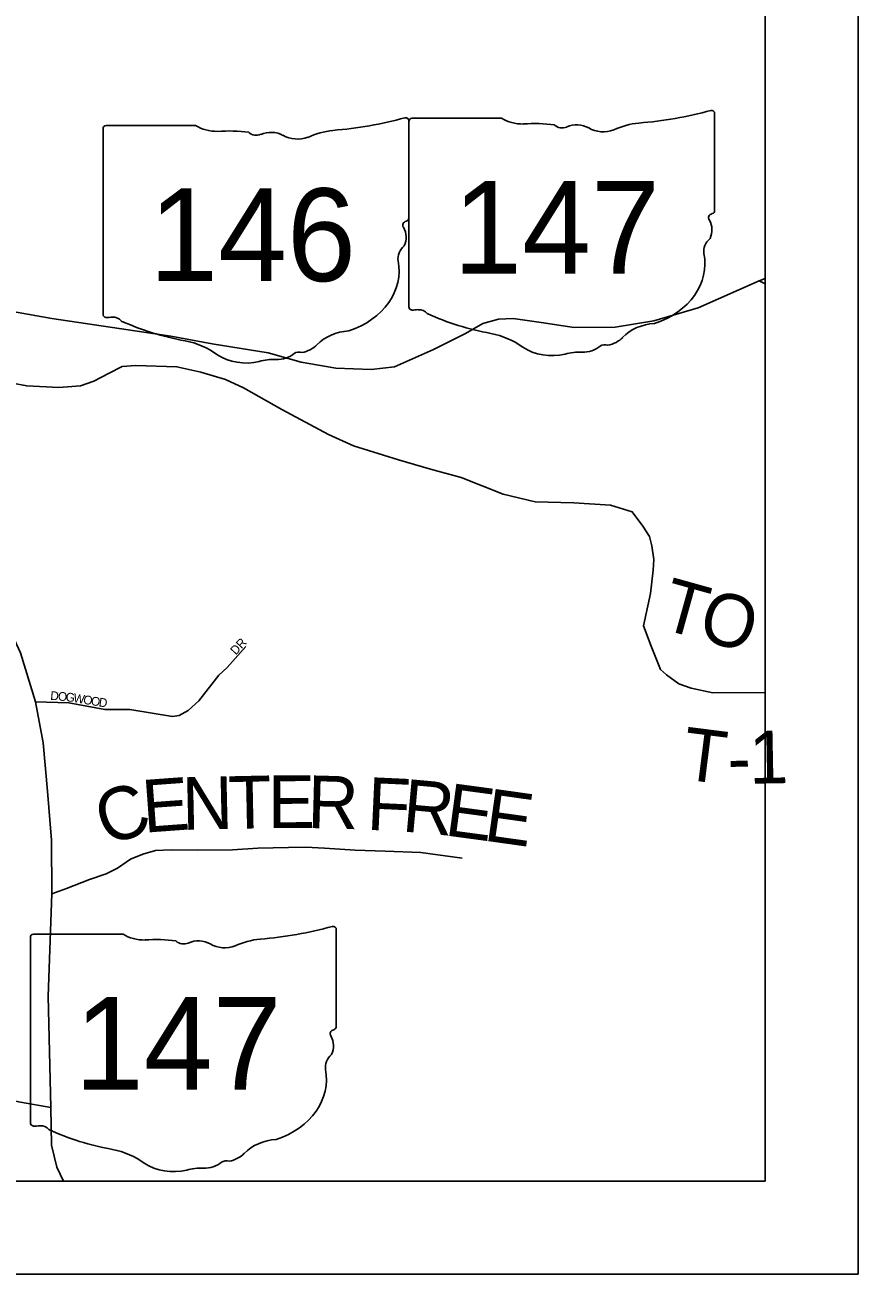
# Model space of a CAD drawing. Extents: x -22 to 431, y -18 to 160.
# Drawn here: x 8.102 to 9, y 14 to 15.347 of the extents above; entities that cross this region are included whole.
import ezdxf

# ---------------------------------------------------------------- set-up
doc = ezdxf.new("R2010")
doc.units = 0
for name, color, linetype in [('GM_X_Airport_Location_Class_2', 7, 'Continuous'), ('GM_X_City_Street_Text', 7, 'Continuous'), ('GM_X_County_ROW', 7, 'Continuous'), ('GM_X_County_Subdivision', 7, 'Continuous'), ('GM_X_Minor_River_Text', 7, 'Continuous'), ('GM_X_Rail_Line', 7, 'Continuous'), ('GM_X_Section', 7, 'Continuous'), ('GM_X_Township_ROW', 7, 'Continuous')]:
    doc.layers.add(name, color=color, linetype=linetype)

msp = doc.modelspace()

# ---------------------------------------------------------------- linework, layer by layer
at = {"layer": 'GM_X_Airport_Location_Class_2'}
for p, q in [((8.8454, 15.2517), (8.8454, 15.147)), ((8.1892, 15.2387), (8.2858, 15.2387)), ((8.5156, 15.2437), (8.5156, 15.139)), ((8.5158, 15.2433), (8.5158, 15.0431)), ((8.5158, 15.0431), (8.5158, 15.2433)), ((8.5158, 15.0431), (8.5158, 15.2433)), ((8.519, 15.2467), (8.6156, 15.2467)), ((8.186, 15.2353), (8.186, 15.0352)), ((8.186, 15.0352), (8.186, 15.2353)), ((8.186, 15.0352), (8.186, 15.2353)), ((8.8453, 15.147), (8.8454, 15.147)), ((8.5155, 15.139), (8.5156, 15.139)), ((8.1077, 14.3632), (8.1077, 14.163)), ((8.1077, 14.163), (8.1077, 14.3632)), ((8.1077, 14.163), (8.1077, 14.3632)), ((8.1109, 14.3666), (8.2074, 14.3666)), ((8.4373, 14.3716), (8.4373, 14.2669)), ((8.4372, 14.2669), (8.4373, 14.2669))]:
    msp.add_line(p, q, dxfattribs=at)
for centre, major_axis, start_param, end_param in [((8.728, 15.5195), (0.3495, 0), 4.814394, 5.042369), ((8.8417, 15.2521), (0.00367, 0), 6.141152, 7.989035), ((8.1898, 15.2357), (0.00382, 0), 1.712693, 3.28349), ((8.3087, 15.262), (0.037, 0), 4.042523, 4.731795), ((8.3982, 15.5116), (0.3495, 0), 4.814394, 5.042369), ((8.5119, 15.2441), (0.00367, 0), 6.141152, 7.989035), ((8.5196, 15.2437), (0.00382, 0), 1.712693, 3.28349), ((8.6385, 15.2699), (0.037, 0), 4.042523, 4.731795), ((8.6508, 15.1344), (0.133, 0), 1.404758, 1.657858), ((8.681, 15.2447), (0.0107, 0), 3.836095, 5.185415), ((8.6967, 15.2216), (0.0222, 0), 0.950623, 2.079405), ((8.7254, 15.2533), (0.0267, 0), 4.081561, 5.145723), ((8.7726, 15.1856), (0.0703, 0), 1.699011, 2.107814), ((8.321, 15.1264), (0.133, 0), 1.404758, 1.657858), ((8.3512, 15.2368), (0.0107, 0), 3.836095, 5.185415), ((8.3669, 15.2136), (0.0222, 0), 0.950623, 2.079405), ((8.3956, 15.2454), (0.0267, 0), 4.081561, 5.145723), ((8.4428, 15.1776), (0.0703, 0), 1.699011, 2.107814), ((8.8445, 15.1393), (0.00568, 0), 1.883978, 3.671073), ((8.8415, 15.1466), (0.00393, 0), 5.05454, 6.418171), ((8.5147, 15.1313), (0.00568, 0), 1.883978, 3.671073), ((8.4786, 15.1181), (0.0341, 0), 5.934695, 6.695948), ((8.5117, 15.1386), (0.00393, 0), 5.05454, 6.418171), ((8.8084, 15.1261), (0.0341, 0), 5.934695, 6.695948), ((8.8585, 15.1032), (0.0248, 0), 2.387724, 3.262537), ((8.5287, 15.0952), (0.0248, 0), 2.387724, 3.262537), ((8.4177, 15.0819), (0.0874, 0), 5.101752, 6.440018), ((8.7475, 15.0898), (0.0874, 0), 5.101752, 6.440018), ((8.1898, 15.0347), (0.00385, 0), 3.00124, 4.508301), ((8.5196, 15.0427), (0.00385, 0), 3.00124, 4.508301), ((8.5202, 15.0632), (0.0294, 0), 4.665946, 4.897461), ((8.5262, 15.0316), (0.0106, 0), 0.519207, 1.627899), ((8.66, 15.2114), (0.2524, 0), 4.195997, 4.488961), ((8.1904, 15.0552), (0.0294, 0), 4.665946, 4.897461), ((8.1964, 15.0236), (0.0106, 0), 0.519207, 1.627899), ((8.3302, 15.2034), (0.2524, 0), 4.195997, 4.488961), ((8.7844, 14.987), (0.0479, 0), 1.647645, 2.488434), ((8.4546, 14.979), (0.0479, 0), 1.647645, 2.488434), ((8.5848, 14.9532), (0.079, 0), 0.823519, 1.323587), ((8.7237, 15.0237), (0.0282, 0), 4.937069, 5.64225), ((8.255, 14.9453), (0.079, 0), 0.823519, 1.323587), ((8.3972, 14.9883), (0.00752, 0), 1.147584, 2.315152), ((8.3939, 15.0158), (0.0282, 0), 4.937069, 5.64225), ((8.6702, 15.0306), (0.0501, 0), 4.026481, 4.996735), ((8.6991, 14.9614), (0.0412, 0), 1.495662, 1.94098), ((8.7028, 15.0156), (0.0267, 0), 4.691044, 5.507374), ((8.727, 14.9962), (0.00752, 0), 1.147584, 2.315152), ((8.3404, 15.0226), (0.0501, 0), 4.026481, 4.996735), ((8.3693, 14.9535), (0.0412, 0), 1.495662, 1.94098), ((8.373, 15.0077), (0.0267, 0), 4.691044, 5.507374), ((8.3199, 14.6394), (0.3495, 0), 4.814394, 5.042369), ((8.4336, 14.372), (0.00367, 0), 6.141152, 7.989035), ((8.1115, 14.3636), (0.00382, 0), 1.712693, 3.28349), ((8.2304, 14.3898), (0.037, 0), 4.042523, 4.731795), ((8.2427, 14.2543), (0.133, 0), 1.404758, 1.657858), ((8.2886, 14.3415), (0.0222, 0), 0.950623, 2.079405), ((8.3644, 14.3055), (0.0703, 0), 1.699011, 2.107814), ((8.2729, 14.3646), (0.0107, 0), 3.836095, 5.185415), ((8.3172, 14.3732), (0.0267, 0), 4.081561, 5.145723), ((8.4333, 14.2665), (0.00393, 0), 5.05454, 6.418171), ((8.4364, 14.2592), (0.00568, 0), 1.883978, 3.671073), ((8.4003, 14.246), (0.0341, 0), 5.934695, 6.695948), ((8.4504, 14.2231), (0.0248, 0), 2.387724, 3.262537), ((8.3394, 14.2098), (0.0874, 0), 5.101752, 6.440018), ((8.1115, 14.1626), (0.00385, 0), 3.00124, 4.508301), ((8.1121, 14.1831), (0.0294, 0), 4.665946, 4.897461), ((8.1181, 14.1515), (0.0106, 0), 0.519207, 1.627899), ((8.2519, 14.3313), (0.2524, 0), 4.195997, 4.488961), ((8.3763, 14.1069), (0.0479, 0), 1.647645, 2.488434), ((8.1767, 14.0731), (0.079, 0), 0.823519, 1.323587), ((8.2621, 14.1505), (0.0501, 0), 4.026481, 4.996735), ((8.2947, 14.1355), (0.0267, 0), 4.691044, 5.507374), ((8.3188, 14.1161), (0.00752, 0), 1.147584, 2.315152), ((8.3156, 14.1437), (0.0282, 0), 4.937069, 5.64225), ((8.291, 14.0813), (0.0412, 0), 1.495662, 1.94098)]:
    msp.add_ellipse(centre, major_axis=major_axis, ratio=0.8, start_param=start_param, end_param=end_param, dxfattribs=at)
at = {"layer": 'GM_X_County_ROW'}
msp.add_line((8.8935, 15.0712), (8.9, 15.0737), dxfattribs=at)
at = {"layer": 'GM_X_Minor_River_Text'}
for points in [[(8.9, 14.6273), (8.8436, 14.627), (8.82, 14.6318), (8.8067, 14.6366), (8.7934, 14.6462), (8.787, 14.652), (8.7812, 14.6665), (8.7768, 14.6772), (8.7687, 14.699), (8.7762, 14.7339), (8.779, 14.759), (8.7797, 14.7707), (8.7777, 14.7855), (8.775, 14.7954), (8.768, 14.8064), (8.7565, 14.8219), (8.7332, 14.8293), (8.6934, 14.8319), (8.652, 14.833), (8.6173, 14.8411), (8.5719, 14.8592), (8.539, 14.8681), (8.5043, 14.8781), (8.456, 14.8932), (8.429, 14.9054), (8.3788, 14.9323), (8.3375, 14.9556), (8.3179, 14.9648), (8.2913, 14.9728), (8.2655, 14.9785), (8.2214, 14.98), (8.2066, 14.9787), (8.1916, 14.9713), (8.1761, 14.963), (8.1617, 14.9578), (8.1381, 14.956), (8.1036, 14.9578), (8.0883, 14.9608)], [(8.1306, 14.4102), (8.1466, 14.4159), (8.1712, 14.4254), (8.1893, 14.4315), (8.2013, 14.4376), (8.2155, 14.4473), (8.2286, 14.4529), (8.2426, 14.4568), (8.2593, 14.4574), (8.2878, 14.457), (8.3253, 14.4574), (8.3528, 14.4592), (8.3858, 14.4599), (8.4045, 14.4604), (8.4248, 14.4592), (8.4578, 14.4572), (8.4901, 14.4559), (8.5285, 14.4547), (8.5732, 14.4484)], [(7.9359, 14.1), (7.9449, 14.1104), (7.9592, 14.1225), (7.9783, 14.1421), (7.9922, 14.1609), (7.9995, 14.1746), (8.005, 14.1971), (8.0097, 14.2026), (8.017, 14.2038), (8.0281, 14.2016), (8.0731, 14.1901), (8.097, 14.1852), (8.1295, 14.1797)]]:
    msp.add_lwpolyline(points, dxfattribs=at)
at = {"layer": 'GM_X_Rail_Line'}
for points in [[(8.3641, 14.9934), (8.3996, 14.9834), (8.4369, 14.9771), (8.4749, 14.9754), (8.5003, 14.9785), (8.5421, 14.997), (8.5768, 15.0143), (8.5956, 15.0252), (8.6123, 15.03), (8.6282, 15.0306), (8.6583, 15.0262), (8.694, 15.021), (8.7381, 15.0213), (8.7798, 15.0281), (8.8278, 15.0421), (8.8935, 15.0712), (8.9, 15.0678)], [(8.0254, 15.0494), (8.1308, 15.0305), (8.2588, 15.0114), (8.3036, 15.0032), (8.3641, 14.9934)], [(8.1433, 14.1), (8.136, 14.1154), (8.1303, 14.1388), (8.1295, 14.1797), (8.1267, 14.2998), (8.1306, 14.4102), (8.1302, 14.4678), (8.1261, 14.5207), (8.1214, 14.5729), (8.1131, 14.6172), (8.0969, 14.6699), (8.0807, 14.7048), (8.0565, 14.7343), (8.0348, 14.7519), (8.0235, 14.761), (8.0168, 14.7691), (8.0099, 14.7797), (8.0094, 14.7941), (8.0101, 14.8242), (8.0117, 14.8474), (8.0119, 14.8511)]]:
    msp.add_lwpolyline(points, dxfattribs=at)
at = {"layer": 'GM_X_Section'}
for p, q in [((9, 21), (9, 14)), ((8.9, 20.9), (8.9, 14.1)), ((8.9, 14.1), (2.1, 14.1)), ((2, 14), (9, 14))]:
    msp.add_line(p, q, dxfattribs=at)
at = {"layer": 'GM_X_Township_ROW'}
msp.add_lwpolyline([(8.1131, 14.6172), (8.1491, 14.6161), (8.1879, 14.609), (8.2147, 14.6088), (8.2609, 14.6014), (8.2679, 14.6023), (8.2776, 14.6077), (8.2891, 14.6181), (8.3106, 14.6458), (8.3196, 14.6542), (8.34, 14.6769)], dxfattribs=at)

# ---------------------------------------------------------------- texts
at = {"layer": 'GM_X_Airport_Location_Class_2'}
for s, p in [('146', (8.2355, 15.0709)), ('147', (8.5634, 15.0789)), ('147', (8.1553, 14.1988))]:
    msp.add_text(s, height=0.1, dxfattribs=at).set_placement(p)
at = {"layer": 'GM_X_City_Street_Text'}
for s, rotation, p in [('T', 344.4013, (8.7844, 14.6969)), ('O', 344.4012, (8.8253, 14.6854)), ('T', 352.8197, (8.8084, 14.5339)), ('1', 1.0825, (8.883, 14.5287)), ('-', 1.3982, (8.8598, 14.5281)), ('E', 4.1906, (8.23, 14.4759)), ('N', 1.2751, (8.2716, 14.4789)), ('T', 1.183, (8.3215, 14.48)), ('E', 0.2786, (8.3638, 14.4809)), ('R', 358.5011, (8.4058, 14.4811)), ('F', 357.3526, (8.4697, 14.4792)), ('C', 19.7594, (8.19, 14.4609)), ('R', 354.7784, (8.5073, 14.4775)), ('E', 352.3317, (8.5531, 14.4733)), ('E', 351.9766, (8.5952, 14.4677))]:
    msp.add_text(s, height=0.0568, rotation=rotation, dxfattribs=at).set_placement(p)
at = {"layer": 'GM_X_County_Subdivision'}
for s, rotation, p in [('DR', 47.2892, (8.329, 14.6671)), ('D', 355.0766, (8.1287, 14.6193)), ('O', 355.0821, (8.137, 14.6186)), ('G', 353.165, (8.1452, 14.6179)), ('W', 350.6095, (8.1534, 14.6169)), ('O', 350.3364, (8.164, 14.6152)), ('O', 350.3364, (8.1723, 14.6138)), ('D', 351.9422, (8.1808, 14.6123))]:
    msp.add_text(s, height=0.00947, rotation=rotation, dxfattribs=at).set_placement(p)

doc.saveas('drawing.dxf')
